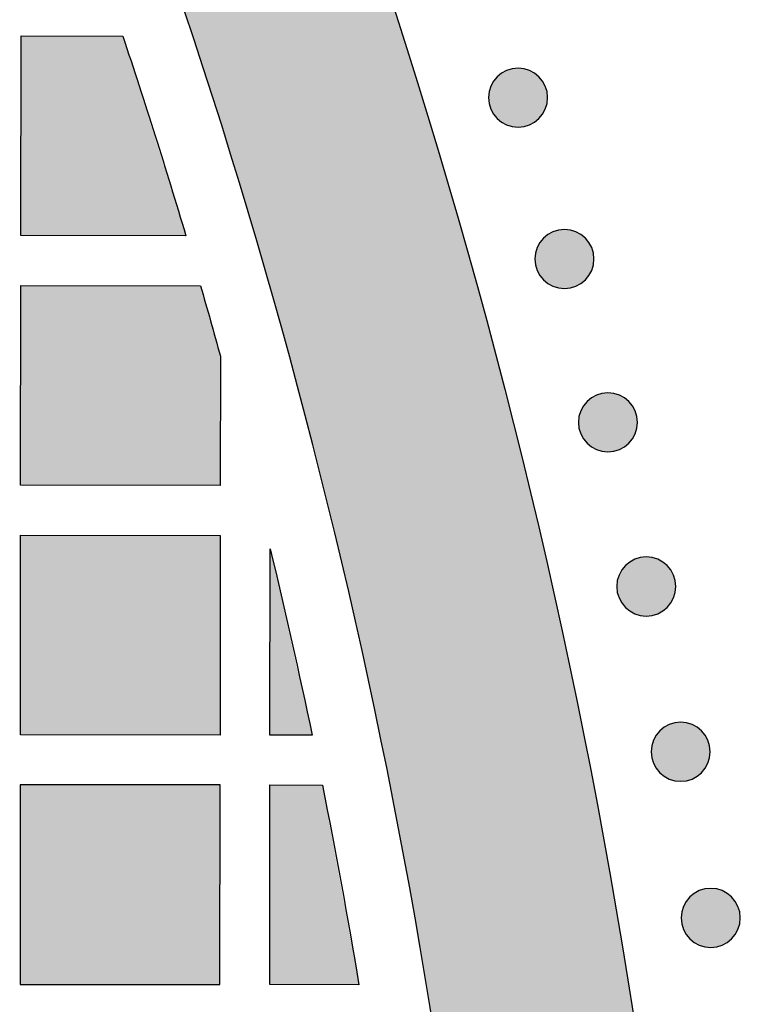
# Model space of a CAD drawing. Header units: millimetres. Extents: x -3873 to -97, y 912 to 4165.
# Tile 501 of 656: x -1309 to -1265, y 2969 to 3028. Entities that reach past the tile are written whole.
import ezdxf

# ---------------------------------------------------------------- set-up
doc = ezdxf.new("R2010")
doc.units = ezdxf.units.MM
doc.layers.add('pattern', color=7, linetype='Continuous', true_color=0x000000)

msp = doc.modelspace()

# ---------------------------------------------------------------- hatches: boundary and pattern name
at = {"layer": 'pattern'}
for points in [[(-1279.131, 2910.286), (-1279.226, 2917.47), (-1279.46, 2924.671), (-1279.833, 2931.885), (-1280.346, 2939.108), (-1280.999, 2946.337), (-1281.794, 2953.567), (-1282.731, 2960.793), (-1283.81, 2968.012), (-1285.03, 2975.22), (-1286.393, 2982.413), (-1287.897, 2989.585), (-1289.543, 2996.734), (-1291.329, 3003.855), (-1293.255, 3010.943), (-1295.32, 3017.995), (-1297.523, 3025.007), (-1299.863, 3031.974), (-1302.338, 3038.893), (-1304.947, 3045.759), (-1307.689, 3052.57), (-1310.56, 3059.32), (-1313.56, 3066.007), (-1316.686, 3072.626), (-1319.936, 3079.174), (-1323.307, 3085.648), (-1326.798, 3092.045), (-1330.405, 3098.361), (-1334.126, 3104.592), (-1337.957, 3110.737), (-1341.897, 3116.792), (-1345.941, 3122.755), (-1350.087, 3128.623), (-1351.098, 3130.538), (-1352.066, 3132.479), (-1352.991, 3134.445), (-1353.872, 3136.435), (-1354.708, 3138.446), (-1355.498, 3140.477), (-1356.242, 3142.527), (-1356.938, 3144.594), (-1357.587, 3146.677), (-1358.188, 3148.773), (-1358.74, 3150.882), (-1359.243, 3153.001), (-1359.697, 3155.129), (-1360.102, 3157.263), (-1360.457, 3159.403), (-1360.763, 3161.547), (-1355.361, 3155.12), (-1350.08, 3148.554), (-1344.927, 3141.852), (-1339.905, 3135.017), (-1335.02, 3128.054), (-1330.276, 3120.965), (-1325.678, 3113.756), (-1321.23, 3106.432), (-1316.937, 3098.996), (-1312.803, 3091.453), (-1308.832, 3083.81), (-1305.026, 3076.07), (-1301.391, 3068.24), (-1297.928, 3060.325), (-1294.64, 3052.331), (-1291.531, 3044.263), (-1288.603, 3036.128), (-1285.857, 3027.932), (-1283.296, 3019.681), (-1280.921, 3011.381), (-1278.734, 3003.039), (-1276.735, 2994.66), (-1274.925, 2986.251), (-1273.305, 2977.82), (-1271.875, 2969.37), (-1270.634, 2960.911), (-1269.583, 2952.447), (-1268.72, 2943.984), (-1268.045, 2935.53), (-1267.556, 2927.089), (-1267.252, 2918.669), (-1267.131, 2910.274)], [(-1302.362, 3026.906), (-1298.567, 3014.902), (-1308.486, 3014.912), (-1308.474, 3026.912)], [(-1279.858, 3024.464), (-1279.829, 3024.492), (-1279.8, 3024.519), (-1279.77, 3024.546), (-1279.74, 3024.572), (-1279.708, 3024.598), (-1279.676, 3024.623), (-1279.642, 3024.648), (-1279.608, 3024.672), (-1279.573, 3024.695), (-1279.537, 3024.718), (-1279.501, 3024.74), (-1279.464, 3024.761), (-1279.426, 3024.781), (-1279.387, 3024.801), (-1279.347, 3024.82), (-1279.307, 3024.838), (-1279.267, 3024.855), (-1279.225, 3024.871), (-1279.183, 3024.886), (-1279.141, 3024.9), (-1279.098, 3024.913), (-1279.054, 3024.925), (-1279.01, 3024.936), (-1278.966, 3024.946), (-1278.921, 3024.954), (-1278.876, 3024.962), (-1278.831, 3024.968), (-1278.786, 3024.974), (-1278.74, 3024.978), (-1278.694, 3024.981), (-1278.648, 3024.982), (-1278.602, 3024.983), (-1278.556, 3024.982), (-1278.511, 3024.98), (-1278.465, 3024.977), (-1278.419, 3024.973), (-1278.374, 3024.968), (-1278.328, 3024.961), (-1278.284, 3024.954), (-1278.239, 3024.945), (-1278.195, 3024.935), (-1278.151, 3024.924), (-1278.107, 3024.912), (-1278.064, 3024.899), (-1278.022, 3024.885), (-1277.98, 3024.87), (-1277.939, 3024.853), (-1277.898, 3024.836), (-1277.858, 3024.818), (-1277.818, 3024.799), (-1277.78, 3024.78), (-1277.742, 3024.759), (-1277.704, 3024.738), (-1277.668, 3024.716), (-1277.632, 3024.693), (-1277.597, 3024.67), (-1277.563, 3024.646), (-1277.53, 3024.621), (-1277.498, 3024.596), (-1277.466, 3024.57), (-1277.435, 3024.544), (-1277.405, 3024.517), (-1277.376, 3024.49), (-1277.348, 3024.462), (-1277.321, 3024.434), (-1277.294, 3024.405), (-1277.267, 3024.375), (-1277.241, 3024.344), (-1277.215, 3024.313), (-1277.19, 3024.28), (-1277.165, 3024.247), (-1277.141, 3024.213), (-1277.118, 3024.178), (-1277.095, 3024.142), (-1277.073, 3024.105), (-1277.052, 3024.068), (-1277.031, 3024.03), (-1277.012, 3023.991), (-1276.993, 3023.952), (-1276.975, 3023.912), (-1276.958, 3023.871), (-1276.942, 3023.83), (-1276.927, 3023.788), (-1276.913, 3023.745), (-1276.9, 3023.702), (-1276.888, 3023.659), (-1276.877, 3023.615), (-1276.867, 3023.571), (-1276.858, 3023.526), (-1276.851, 3023.481), (-1276.844, 3023.436), (-1276.839, 3023.39), (-1276.835, 3023.345), (-1276.832, 3023.299), (-1276.83, 3023.253), (-1276.83, 3023.207), (-1276.83, 3023.161), (-1276.832, 3023.115), (-1276.835, 3023.069), (-1276.839, 3023.024), (-1276.845, 3022.978), (-1276.851, 3022.933), (-1276.859, 3022.888), (-1276.868, 3022.843), (-1276.878, 3022.799), (-1276.889, 3022.755), (-1276.901, 3022.712), (-1276.914, 3022.669), (-1276.928, 3022.626), (-1276.943, 3022.584), (-1276.959, 3022.543), (-1276.976, 3022.502), (-1276.994, 3022.462), (-1277.013, 3022.423), (-1277.033, 3022.384), (-1277.054, 3022.346), (-1277.075, 3022.309), (-1277.097, 3022.272), (-1277.12, 3022.237), (-1277.143, 3022.202), (-1277.167, 3022.168), (-1277.192, 3022.135), (-1277.217, 3022.102), (-1277.243, 3022.071), (-1277.269, 3022.04), (-1277.296, 3022.01), (-1277.323, 3021.981), (-1277.351, 3021.953), (-1277.379, 3021.925), (-1277.408, 3021.898), (-1277.438, 3021.872), (-1277.469, 3021.845), (-1277.5, 3021.82), (-1277.533, 3021.794), (-1277.566, 3021.77), (-1277.6, 3021.746), (-1277.635, 3021.722), (-1277.671, 3021.7), (-1277.707, 3021.678), (-1277.745, 3021.656), (-1277.783, 3021.636), (-1277.821, 3021.616), (-1277.861, 3021.598), (-1277.901, 3021.58), (-1277.942, 3021.563), (-1277.983, 3021.547), (-1278.025, 3021.532), (-1278.067, 3021.517), (-1278.11, 3021.504), (-1278.154, 3021.492), (-1278.198, 3021.481), (-1278.242, 3021.472), (-1278.287, 3021.463), (-1278.332, 3021.455), (-1278.377, 3021.449), (-1278.423, 3021.444), (-1278.468, 3021.44), (-1278.514, 3021.437), (-1278.56, 3021.435), (-1278.606, 3021.434), (-1278.652, 3021.435), (-1278.698, 3021.437), (-1278.743, 3021.44), (-1278.789, 3021.444), (-1278.834, 3021.449), (-1278.88, 3021.456), (-1278.925, 3021.464), (-1278.969, 3021.472), (-1279.014, 3021.482), (-1279.057, 3021.493), (-1279.101, 3021.505), (-1279.144, 3021.518), (-1279.186, 3021.533), (-1279.228, 3021.548), (-1279.27, 3021.564), (-1279.31, 3021.581), (-1279.35, 3021.599), (-1279.39, 3021.618), (-1279.429, 3021.638), (-1279.467, 3021.658), (-1279.504, 3021.679), (-1279.54, 3021.701), (-1279.576, 3021.724), (-1279.611, 3021.748), (-1279.645, 3021.772), (-1279.678, 3021.796), (-1279.711, 3021.822), (-1279.742, 3021.847), (-1279.773, 3021.874), (-1279.803, 3021.9), (-1279.832, 3021.928), (-1279.86, 3021.955), (-1279.887, 3021.983), (-1279.915, 3022.012), (-1279.941, 3022.042), (-1279.967, 3022.073), (-1279.993, 3022.105), (-1280.018, 3022.137), (-1280.043, 3022.171), (-1280.067, 3022.205), (-1280.09, 3022.24), (-1280.113, 3022.275), (-1280.135, 3022.312), (-1280.156, 3022.349), (-1280.177, 3022.387), (-1280.196, 3022.426), (-1280.215, 3022.465), (-1280.233, 3022.505), (-1280.25, 3022.546), (-1280.266, 3022.588), (-1280.281, 3022.63), (-1280.295, 3022.672), (-1280.308, 3022.715), (-1280.32, 3022.759), (-1280.331, 3022.802), (-1280.341, 3022.847), (-1280.35, 3022.891), (-1280.357, 3022.936), (-1280.364, 3022.982), (-1280.369, 3023.027), (-1280.373, 3023.073), (-1280.376, 3023.119), (-1280.378, 3023.164), (-1280.378, 3023.21), (-1280.378, 3023.256), (-1280.376, 3023.302), (-1280.373, 3023.348), (-1280.369, 3023.394), (-1280.363, 3023.439), (-1280.357, 3023.484), (-1280.349, 3023.529), (-1280.34, 3023.574), (-1280.33, 3023.618), (-1280.319, 3023.662), (-1280.307, 3023.706), (-1280.294, 3023.748), (-1280.28, 3023.791), (-1280.265, 3023.833), (-1280.249, 3023.874), (-1280.232, 3023.915), (-1280.214, 3023.955), (-1280.195, 3023.994), (-1280.175, 3024.033), (-1280.155, 3024.071), (-1280.133, 3024.108), (-1280.111, 3024.145), (-1280.089, 3024.181), (-1280.065, 3024.215), (-1280.041, 3024.25), (-1280.016, 3024.283), (-1279.991, 3024.315), (-1279.965, 3024.347), (-1279.939, 3024.377), (-1279.912, 3024.407), (-1279.885, 3024.436)], [(-1277.072, 3014.767), (-1277.044, 3014.795), (-1277.015, 3014.822), (-1276.985, 3014.849), (-1276.954, 3014.875), (-1276.922, 3014.901), (-1276.89, 3014.926), (-1276.856, 3014.951), (-1276.822, 3014.975), (-1276.787, 3014.998), (-1276.752, 3015.021), (-1276.715, 3015.043), (-1276.678, 3015.064), (-1276.64, 3015.084), (-1276.601, 3015.104), (-1276.562, 3015.123), (-1276.521, 3015.141), (-1276.481, 3015.158), (-1276.439, 3015.174), (-1276.397, 3015.189), (-1276.355, 3015.203), (-1276.312, 3015.216), (-1276.268, 3015.228), (-1276.225, 3015.239), (-1276.18, 3015.249), (-1276.136, 3015.257), (-1276.091, 3015.265), (-1276.045, 3015.271), (-1276, 3015.277), (-1275.954, 3015.281), (-1275.908, 3015.284), (-1275.863, 3015.285), (-1275.817, 3015.286), (-1275.771, 3015.285), (-1275.725, 3015.283), (-1275.679, 3015.28), (-1275.633, 3015.276), (-1275.588, 3015.271), (-1275.543, 3015.264), (-1275.498, 3015.257), (-1275.453, 3015.248), (-1275.409, 3015.238), (-1275.365, 3015.227), (-1275.321, 3015.215), (-1275.278, 3015.202), (-1275.236, 3015.188), (-1275.194, 3015.173), (-1275.153, 3015.156), (-1275.112, 3015.139), (-1275.072, 3015.121), (-1275.033, 3015.102), (-1274.994, 3015.083), (-1274.956, 3015.062), (-1274.919, 3015.041), (-1274.882, 3015.019), (-1274.846, 3014.996), (-1274.812, 3014.973), (-1274.777, 3014.949), (-1274.744, 3014.924), (-1274.712, 3014.899), (-1274.68, 3014.873), (-1274.649, 3014.847), (-1274.62, 3014.82), (-1274.591, 3014.793), (-1274.562, 3014.765), (-1274.535, 3014.737), (-1274.508, 3014.708), (-1274.481, 3014.678), (-1274.455, 3014.647), (-1274.429, 3014.616), (-1274.404, 3014.583), (-1274.379, 3014.55), (-1274.355, 3014.516), (-1274.332, 3014.481), (-1274.309, 3014.445), (-1274.287, 3014.408), (-1274.266, 3014.371), (-1274.246, 3014.333), (-1274.226, 3014.294), (-1274.207, 3014.255), (-1274.189, 3014.215), (-1274.172, 3014.174), (-1274.156, 3014.133), (-1274.141, 3014.091), (-1274.127, 3014.048), (-1274.114, 3014.005), (-1274.102, 3013.962), (-1274.091, 3013.918), (-1274.081, 3013.874), (-1274.073, 3013.829), (-1274.065, 3013.784), (-1274.059, 3013.739), (-1274.053, 3013.693), (-1274.049, 3013.648), (-1274.046, 3013.602), (-1274.045, 3013.556), (-1274.044, 3013.51), (-1274.045, 3013.464), (-1274.046, 3013.418), (-1274.049, 3013.372), (-1274.054, 3013.327), (-1274.059, 3013.281), (-1274.066, 3013.236), (-1274.073, 3013.191), (-1274.082, 3013.146), (-1274.092, 3013.102), (-1274.103, 3013.058), (-1274.115, 3013.015), (-1274.128, 3012.972), (-1274.142, 3012.929), (-1274.157, 3012.887), (-1274.174, 3012.846), (-1274.191, 3012.805), (-1274.209, 3012.765), (-1274.227, 3012.726), (-1274.247, 3012.687), (-1274.268, 3012.649), (-1274.289, 3012.612), (-1274.311, 3012.575), (-1274.334, 3012.54), (-1274.357, 3012.505), (-1274.381, 3012.471), (-1274.406, 3012.438), (-1274.431, 3012.405), (-1274.457, 3012.374), (-1274.483, 3012.343), (-1274.51, 3012.313), (-1274.537, 3012.284), (-1274.565, 3012.256), (-1274.593, 3012.228), (-1274.622, 3012.201), (-1274.652, 3012.175), (-1274.683, 3012.148), (-1274.714, 3012.123), (-1274.747, 3012.097), (-1274.78, 3012.073), (-1274.814, 3012.049), (-1274.849, 3012.025), (-1274.885, 3012.003), (-1274.922, 3011.981), (-1274.959, 3011.959), (-1274.997, 3011.939), (-1275.036, 3011.919), (-1275.075, 3011.901), (-1275.115, 3011.883), (-1275.156, 3011.866), (-1275.197, 3011.85), (-1275.239, 3011.835), (-1275.282, 3011.82), (-1275.325, 3011.807), (-1275.368, 3011.795), (-1275.412, 3011.784), (-1275.456, 3011.775), (-1275.501, 3011.766), (-1275.546, 3011.758), (-1275.591, 3011.752), (-1275.637, 3011.747), (-1275.682, 3011.743), (-1275.728, 3011.74), (-1275.774, 3011.738), (-1275.82, 3011.737), (-1275.866, 3011.738), (-1275.912, 3011.74), (-1275.958, 3011.743), (-1276.003, 3011.747), (-1276.049, 3011.752), (-1276.094, 3011.759), (-1276.139, 3011.767), (-1276.184, 3011.775), (-1276.228, 3011.785), (-1276.272, 3011.796), (-1276.315, 3011.808), (-1276.358, 3011.821), (-1276.401, 3011.836), (-1276.443, 3011.851), (-1276.484, 3011.867), (-1276.525, 3011.884), (-1276.565, 3011.902), (-1276.604, 3011.921), (-1276.643, 3011.941), (-1276.681, 3011.961), (-1276.718, 3011.982), (-1276.754, 3012.004), (-1276.79, 3012.027), (-1276.825, 3012.051), (-1276.859, 3012.075), (-1276.892, 3012.099), (-1276.925, 3012.125), (-1276.956, 3012.15), (-1276.987, 3012.177), (-1277.017, 3012.203), (-1277.046, 3012.231), (-1277.074, 3012.258), (-1277.102, 3012.286), (-1277.129, 3012.315), (-1277.155, 3012.345), (-1277.182, 3012.376), (-1277.207, 3012.408), (-1277.233, 3012.44), (-1277.257, 3012.474), (-1277.281, 3012.508), (-1277.305, 3012.543), (-1277.327, 3012.578), (-1277.349, 3012.615), (-1277.371, 3012.652), (-1277.391, 3012.69), (-1277.411, 3012.729), (-1277.429, 3012.768), (-1277.447, 3012.809), (-1277.464, 3012.849), (-1277.48, 3012.891), (-1277.495, 3012.933), (-1277.51, 3012.975), (-1277.523, 3013.018), (-1277.535, 3013.062), (-1277.545, 3013.105), (-1277.555, 3013.15), (-1277.564, 3013.194), (-1277.572, 3013.239), (-1277.578, 3013.285), (-1277.583, 3013.33), (-1277.587, 3013.376), (-1277.59, 3013.422), (-1277.592, 3013.467), (-1277.593, 3013.513), (-1277.592, 3013.559), (-1277.59, 3013.605), (-1277.587, 3013.651), (-1277.583, 3013.697), (-1277.578, 3013.742), (-1277.571, 3013.787), (-1277.563, 3013.832), (-1277.555, 3013.877), (-1277.545, 3013.921), (-1277.534, 3013.965), (-1277.522, 3014.009), (-1277.508, 3014.051), (-1277.494, 3014.094), (-1277.479, 3014.136), (-1277.463, 3014.177), (-1277.446, 3014.218), (-1277.428, 3014.258), (-1277.409, 3014.297), (-1277.389, 3014.336), (-1277.369, 3014.374), (-1277.348, 3014.411), (-1277.326, 3014.448), (-1277.303, 3014.484), (-1277.279, 3014.518), (-1277.255, 3014.553), (-1277.231, 3014.586), (-1277.205, 3014.618), (-1277.18, 3014.65), (-1277.153, 3014.68), (-1277.126, 3014.71), (-1277.099, 3014.739)], [(-1296.493, 3007.664), (-1296.5, 2999.901), (-1308.5, 2999.912), (-1308.489, 3011.912), (-1297.688, 3011.901)], [(-1274.462, 3004.949), (-1274.434, 3004.976), (-1274.405, 3005.003), (-1274.375, 3005.03), (-1274.344, 3005.056), (-1274.312, 3005.082), (-1274.28, 3005.107), (-1274.247, 3005.132), (-1274.212, 3005.156), (-1274.178, 3005.179), (-1274.142, 3005.202), (-1274.105, 3005.224), (-1274.068, 3005.245), (-1274.03, 3005.265), (-1273.991, 3005.285), (-1273.952, 3005.304), (-1273.912, 3005.322), (-1273.871, 3005.339), (-1273.83, 3005.355), (-1273.788, 3005.37), (-1273.745, 3005.384), (-1273.702, 3005.397), (-1273.659, 3005.409), (-1273.615, 3005.42), (-1273.57, 3005.43), (-1273.526, 3005.438), (-1273.481, 3005.446), (-1273.435, 3005.452), (-1273.39, 3005.458), (-1273.344, 3005.462), (-1273.299, 3005.465), (-1273.253, 3005.466), (-1273.207, 3005.467), (-1273.161, 3005.466), (-1273.115, 3005.465), (-1273.069, 3005.462), (-1273.024, 3005.457), (-1272.978, 3005.452), (-1272.933, 3005.445), (-1272.888, 3005.438), (-1272.843, 3005.429), (-1272.799, 3005.419), (-1272.755, 3005.408), (-1272.712, 3005.396), (-1272.669, 3005.383), (-1272.626, 3005.369), (-1272.584, 3005.354), (-1272.543, 3005.337), (-1272.502, 3005.32), (-1272.462, 3005.302), (-1272.423, 3005.284), (-1272.384, 3005.264), (-1272.346, 3005.243), (-1272.309, 3005.222), (-1272.272, 3005.2), (-1272.237, 3005.177), (-1272.202, 3005.154), (-1272.168, 3005.13), (-1272.134, 3005.105), (-1272.102, 3005.08), (-1272.07, 3005.054), (-1272.04, 3005.028), (-1272.01, 3005.001), (-1271.981, 3004.974), (-1271.953, 3004.946), (-1271.925, 3004.918), (-1271.898, 3004.889), (-1271.871, 3004.859), (-1271.845, 3004.828), (-1271.819, 3004.797), (-1271.794, 3004.764), (-1271.77, 3004.731), (-1271.746, 3004.697), (-1271.722, 3004.662), (-1271.699, 3004.626), (-1271.677, 3004.589), (-1271.656, 3004.552), (-1271.636, 3004.514), (-1271.616, 3004.475), (-1271.597, 3004.436), (-1271.579, 3004.396), (-1271.562, 3004.355), (-1271.546, 3004.314), (-1271.531, 3004.272), (-1271.517, 3004.229), (-1271.504, 3004.186), (-1271.492, 3004.143), (-1271.481, 3004.099), (-1271.471, 3004.055), (-1271.463, 3004.01), (-1271.455, 3003.965), (-1271.449, 3003.92), (-1271.443, 3003.874), (-1271.439, 3003.829), (-1271.436, 3003.783), (-1271.435, 3003.737), (-1271.434, 3003.691), (-1271.435, 3003.645), (-1271.437, 3003.599), (-1271.44, 3003.553), (-1271.444, 3003.508), (-1271.449, 3003.462), (-1271.456, 3003.417), (-1271.463, 3003.372), (-1271.472, 3003.327), (-1271.482, 3003.283), (-1271.493, 3003.239), (-1271.505, 3003.196), (-1271.518, 3003.153), (-1271.532, 3003.11), (-1271.548, 3003.069), (-1271.564, 3003.027), (-1271.581, 3002.986), (-1271.599, 3002.946), (-1271.618, 3002.907), (-1271.637, 3002.868), (-1271.658, 3002.83), (-1271.679, 3002.793), (-1271.701, 3002.757), (-1271.724, 3002.721), (-1271.747, 3002.686), (-1271.772, 3002.652), (-1271.796, 3002.619), (-1271.821, 3002.586), (-1271.847, 3002.555), (-1271.874, 3002.524), (-1271.9, 3002.494), (-1271.927, 3002.465), (-1271.955, 3002.437), (-1271.983, 3002.409), (-1272.012, 3002.382), (-1272.042, 3002.356), (-1272.073, 3002.329), (-1272.105, 3002.304), (-1272.137, 3002.278), (-1272.17, 3002.254), (-1272.204, 3002.23), (-1272.239, 3002.206), (-1272.275, 3002.184), (-1272.312, 3002.162), (-1272.349, 3002.14), (-1272.387, 3002.12), (-1272.426, 3002.1), (-1272.465, 3002.082), (-1272.505, 3002.064), (-1272.546, 3002.047), (-1272.587, 3002.031), (-1272.629, 3002.016), (-1272.672, 3002.002), (-1272.715, 3001.988), (-1272.758, 3001.976), (-1272.802, 3001.966), (-1272.847, 3001.956), (-1272.891, 3001.947), (-1272.936, 3001.939), (-1272.981, 3001.933), (-1273.027, 3001.928), (-1273.073, 3001.924), (-1273.118, 3001.921), (-1273.164, 3001.919), (-1273.21, 3001.918), (-1273.256, 3001.919), (-1273.302, 3001.921), (-1273.348, 3001.924), (-1273.393, 3001.928), (-1273.439, 3001.933), (-1273.484, 3001.94), (-1273.529, 3001.948), (-1273.574, 3001.956), (-1273.618, 3001.966), (-1273.662, 3001.977), (-1273.705, 3001.989), (-1273.748, 3002.003), (-1273.791, 3002.017), (-1273.833, 3002.032), (-1273.874, 3002.048), (-1273.915, 3002.065), (-1273.955, 3002.083), (-1273.994, 3002.102), (-1274.033, 3002.122), (-1274.071, 3002.142), (-1274.108, 3002.163), (-1274.145, 3002.185), (-1274.18, 3002.208), (-1274.215, 3002.232), (-1274.249, 3002.256), (-1274.283, 3002.28), (-1274.315, 3002.306), (-1274.347, 3002.332), (-1274.377, 3002.358), (-1274.407, 3002.385), (-1274.436, 3002.412), (-1274.464, 3002.439), (-1274.492, 3002.467), (-1274.519, 3002.497), (-1274.546, 3002.526), (-1274.572, 3002.557), (-1274.598, 3002.589), (-1274.623, 3002.621), (-1274.647, 3002.655), (-1274.671, 3002.689), (-1274.695, 3002.724), (-1274.717, 3002.759), (-1274.739, 3002.796), (-1274.761, 3002.833), (-1274.781, 3002.871), (-1274.801, 3002.91), (-1274.82, 3002.949), (-1274.837, 3002.99), (-1274.854, 3003.03), (-1274.871, 3003.072), (-1274.886, 3003.114), (-1274.9, 3003.156), (-1274.913, 3003.199), (-1274.925, 3003.243), (-1274.936, 3003.286), (-1274.945, 3003.331), (-1274.954, 3003.375), (-1274.962, 3003.42), (-1274.968, 3003.466), (-1274.973, 3003.511), (-1274.978, 3003.557), (-1274.98, 3003.603), (-1274.982, 3003.648), (-1274.983, 3003.694), (-1274.982, 3003.74), (-1274.98, 3003.786), (-1274.977, 3003.832), (-1274.973, 3003.878), (-1274.968, 3003.923), (-1274.961, 3003.968), (-1274.954, 3004.013), (-1274.945, 3004.058), (-1274.935, 3004.102), (-1274.924, 3004.146), (-1274.912, 3004.19), (-1274.899, 3004.233), (-1274.884, 3004.275), (-1274.869, 3004.317), (-1274.853, 3004.358), (-1274.836, 3004.399), (-1274.818, 3004.439), (-1274.799, 3004.478), (-1274.78, 3004.517), (-1274.759, 3004.555), (-1274.738, 3004.592), (-1274.716, 3004.629), (-1274.693, 3004.665), (-1274.669, 3004.699), (-1274.645, 3004.734), (-1274.621, 3004.767), (-1274.595, 3004.799), (-1274.57, 3004.831), (-1274.543, 3004.862), (-1274.517, 3004.891), (-1274.489, 3004.92)], [(-1308.514, 2984.912), (-1308.503, 2996.912), (-1296.503, 2996.9), (-1296.515, 2984.9)], [(-1293.504, 2996.097), (-1290.982, 2984.895), (-1293.514, 2984.898)], [(-1272.158, 2995.082), (-1272.13, 2995.11), (-1272.101, 2995.137), (-1272.071, 2995.164), (-1272.04, 2995.19), (-1272.009, 2995.216), (-1271.976, 2995.241), (-1271.943, 2995.265), (-1271.909, 2995.289), (-1271.874, 2995.313), (-1271.838, 2995.336), (-1271.802, 2995.358), (-1271.764, 2995.379), (-1271.726, 2995.399), (-1271.688, 2995.419), (-1271.648, 2995.438), (-1271.608, 2995.456), (-1271.567, 2995.473), (-1271.526, 2995.489), (-1271.484, 2995.504), (-1271.442, 2995.518), (-1271.399, 2995.531), (-1271.355, 2995.543), (-1271.311, 2995.554), (-1271.267, 2995.564), (-1271.222, 2995.572), (-1271.177, 2995.58), (-1271.132, 2995.586), (-1271.087, 2995.591), (-1271.041, 2995.596), (-1270.995, 2995.599), (-1270.949, 2995.6), (-1270.903, 2995.601), (-1270.857, 2995.6), (-1270.811, 2995.598), (-1270.766, 2995.595), (-1270.72, 2995.591), (-1270.675, 2995.586), (-1270.629, 2995.579), (-1270.584, 2995.572), (-1270.54, 2995.563), (-1270.495, 2995.553), (-1270.452, 2995.542), (-1270.408, 2995.53), (-1270.365, 2995.517), (-1270.323, 2995.503), (-1270.281, 2995.487), (-1270.239, 2995.471), (-1270.199, 2995.454), (-1270.159, 2995.436), (-1270.119, 2995.417), (-1270.081, 2995.398), (-1270.043, 2995.377), (-1270.005, 2995.356), (-1269.969, 2995.334), (-1269.933, 2995.311), (-1269.898, 2995.288), (-1269.864, 2995.263), (-1269.831, 2995.239), (-1269.798, 2995.213), (-1269.767, 2995.188), (-1269.736, 2995.161), (-1269.706, 2995.135), (-1269.677, 2995.108), (-1269.649, 2995.08), (-1269.622, 2995.052), (-1269.595, 2995.023), (-1269.568, 2994.993), (-1269.542, 2994.962), (-1269.516, 2994.93), (-1269.491, 2994.898), (-1269.466, 2994.865), (-1269.442, 2994.83), (-1269.419, 2994.796), (-1269.396, 2994.76), (-1269.374, 2994.723), (-1269.353, 2994.686), (-1269.332, 2994.648), (-1269.313, 2994.609), (-1269.294, 2994.57), (-1269.276, 2994.53), (-1269.259, 2994.489), (-1269.243, 2994.448), (-1269.228, 2994.406), (-1269.214, 2994.363), (-1269.201, 2994.32), (-1269.189, 2994.277), (-1269.178, 2994.233), (-1269.168, 2994.188), (-1269.159, 2994.144), (-1269.152, 2994.099), (-1269.145, 2994.054), (-1269.14, 2994.008), (-1269.136, 2993.962), (-1269.133, 2993.917), (-1269.131, 2993.871), (-1269.131, 2993.825), (-1269.131, 2993.779), (-1269.133, 2993.733), (-1269.136, 2993.687), (-1269.14, 2993.642), (-1269.146, 2993.596), (-1269.152, 2993.551), (-1269.16, 2993.506), (-1269.169, 2993.461), (-1269.179, 2993.417), (-1269.19, 2993.373), (-1269.202, 2993.33), (-1269.215, 2993.287), (-1269.229, 2993.244), (-1269.244, 2993.202), (-1269.26, 2993.161), (-1269.277, 2993.12), (-1269.295, 2993.08), (-1269.314, 2993.041), (-1269.334, 2993.002), (-1269.354, 2992.964), (-1269.376, 2992.927), (-1269.398, 2992.89), (-1269.421, 2992.855), (-1269.444, 2992.82), (-1269.468, 2992.786), (-1269.493, 2992.752), (-1269.518, 2992.72), (-1269.544, 2992.688), (-1269.57, 2992.658), (-1269.597, 2992.628), (-1269.624, 2992.599), (-1269.652, 2992.571), (-1269.68, 2992.543), (-1269.709, 2992.516), (-1269.739, 2992.489), (-1269.769, 2992.463), (-1269.801, 2992.437), (-1269.834, 2992.412), (-1269.867, 2992.388), (-1269.901, 2992.364), (-1269.936, 2992.34), (-1269.972, 2992.318), (-1270.008, 2992.296), (-1270.045, 2992.274), (-1270.084, 2992.254), (-1270.122, 2992.234), (-1270.162, 2992.215), (-1270.202, 2992.197), (-1270.243, 2992.18), (-1270.284, 2992.164), (-1270.326, 2992.149), (-1270.368, 2992.135), (-1270.411, 2992.122), (-1270.455, 2992.11), (-1270.499, 2992.099), (-1270.543, 2992.09), (-1270.588, 2992.081), (-1270.633, 2992.073), (-1270.678, 2992.067), (-1270.723, 2992.062), (-1270.769, 2992.057), (-1270.815, 2992.055), (-1270.861, 2992.053), (-1270.907, 2992.052), (-1270.953, 2992.053), (-1270.998, 2992.055), (-1271.044, 2992.058), (-1271.09, 2992.062), (-1271.135, 2992.067), (-1271.181, 2992.074), (-1271.226, 2992.081), (-1271.27, 2992.09), (-1271.314, 2992.1), (-1271.358, 2992.111), (-1271.402, 2992.123), (-1271.445, 2992.136), (-1271.487, 2992.15), (-1271.529, 2992.166), (-1271.571, 2992.182), (-1271.611, 2992.199), (-1271.651, 2992.217), (-1271.691, 2992.236), (-1271.729, 2992.255), (-1271.767, 2992.276), (-1271.805, 2992.297), (-1271.841, 2992.319), (-1271.877, 2992.342), (-1271.912, 2992.366), (-1271.946, 2992.39), (-1271.979, 2992.414), (-1272.012, 2992.44), (-1272.043, 2992.465), (-1272.074, 2992.492), (-1272.104, 2992.518), (-1272.133, 2992.546), (-1272.161, 2992.573), (-1272.188, 2992.601), (-1272.215, 2992.63), (-1272.242, 2992.66), (-1272.268, 2992.691), (-1272.294, 2992.723), (-1272.319, 2992.755), (-1272.344, 2992.788), (-1272.368, 2992.823), (-1272.391, 2992.857), (-1272.414, 2992.893), (-1272.436, 2992.93), (-1272.457, 2992.967), (-1272.478, 2993.005), (-1272.497, 2993.044), (-1272.516, 2993.083), (-1272.534, 2993.123), (-1272.551, 2993.164), (-1272.567, 2993.205), (-1272.582, 2993.247), (-1272.596, 2993.29), (-1272.609, 2993.333), (-1272.621, 2993.376), (-1272.632, 2993.42), (-1272.642, 2993.465), (-1272.651, 2993.509), (-1272.658, 2993.554), (-1272.665, 2993.599), (-1272.67, 2993.645), (-1272.674, 2993.691), (-1272.677, 2993.736), (-1272.679, 2993.782), (-1272.679, 2993.828), (-1272.679, 2993.874), (-1272.677, 2993.92), (-1272.674, 2993.966), (-1272.67, 2994.011), (-1272.664, 2994.057), (-1272.658, 2994.102), (-1272.65, 2994.147), (-1272.641, 2994.192), (-1272.631, 2994.236), (-1272.62, 2994.28), (-1272.608, 2994.323), (-1272.595, 2994.366), (-1272.581, 2994.409), (-1272.566, 2994.451), (-1272.55, 2994.492), (-1272.533, 2994.533), (-1272.515, 2994.573), (-1272.496, 2994.612), (-1272.476, 2994.651), (-1272.456, 2994.689), (-1272.434, 2994.726), (-1272.412, 2994.763), (-1272.389, 2994.798), (-1272.366, 2994.833), (-1272.342, 2994.867), (-1272.317, 2994.901), (-1272.292, 2994.933), (-1272.266, 2994.965), (-1272.24, 2994.995), (-1272.213, 2995.025), (-1272.186, 2995.054)], [(-1270.092, 2985.148), (-1270.064, 2985.175), (-1270.035, 2985.202), (-1270.005, 2985.229), (-1269.974, 2985.255), (-1269.942, 2985.281), (-1269.91, 2985.306), (-1269.877, 2985.331), (-1269.843, 2985.355), (-1269.808, 2985.378), (-1269.772, 2985.401), (-1269.735, 2985.423), (-1269.698, 2985.444), (-1269.66, 2985.465), (-1269.621, 2985.484), (-1269.582, 2985.503), (-1269.542, 2985.521), (-1269.501, 2985.538), (-1269.46, 2985.554), (-1269.418, 2985.569), (-1269.375, 2985.583), (-1269.332, 2985.596), (-1269.289, 2985.608), (-1269.245, 2985.619), (-1269.2, 2985.629), (-1269.156, 2985.638), (-1269.111, 2985.645), (-1269.066, 2985.652), (-1269.02, 2985.657), (-1268.974, 2985.661), (-1268.929, 2985.664), (-1268.883, 2985.666), (-1268.837, 2985.666), (-1268.791, 2985.665), (-1268.745, 2985.664), (-1268.699, 2985.661), (-1268.654, 2985.656), (-1268.608, 2985.651), (-1268.563, 2985.645), (-1268.518, 2985.637), (-1268.473, 2985.628), (-1268.429, 2985.618), (-1268.385, 2985.607), (-1268.342, 2985.595), (-1268.299, 2985.582), (-1268.256, 2985.568), (-1268.214, 2985.553), (-1268.173, 2985.537), (-1268.132, 2985.52), (-1268.092, 2985.502), (-1268.053, 2985.483), (-1268.014, 2985.463), (-1267.976, 2985.442), (-1267.939, 2985.421), (-1267.902, 2985.399), (-1267.867, 2985.376), (-1267.832, 2985.353), (-1267.798, 2985.329), (-1267.764, 2985.304), (-1267.732, 2985.279), (-1267.7, 2985.253), (-1267.67, 2985.227), (-1267.64, 2985.2), (-1267.611, 2985.173), (-1267.583, 2985.145), (-1267.555, 2985.117), (-1267.528, 2985.088), (-1267.501, 2985.058), (-1267.475, 2985.027), (-1267.449, 2984.996), (-1267.424, 2984.963), (-1267.4, 2984.93), (-1267.376, 2984.896), (-1267.352, 2984.861), (-1267.33, 2984.825), (-1267.308, 2984.789), (-1267.286, 2984.751), (-1267.266, 2984.713), (-1267.246, 2984.675), (-1267.227, 2984.635), (-1267.21, 2984.595), (-1267.193, 2984.554), (-1267.176, 2984.513), (-1267.161, 2984.471), (-1267.147, 2984.428), (-1267.134, 2984.385), (-1267.122, 2984.342), (-1267.111, 2984.298), (-1267.102, 2984.254), (-1267.093, 2984.209), (-1267.085, 2984.164), (-1267.079, 2984.119), (-1267.074, 2984.073), (-1267.069, 2984.028), (-1267.067, 2983.982), (-1267.065, 2983.936), (-1267.064, 2983.89), (-1267.065, 2983.844), (-1267.067, 2983.798), (-1267.07, 2983.753), (-1267.074, 2983.707), (-1267.079, 2983.661), (-1267.086, 2983.616), (-1267.093, 2983.571), (-1267.102, 2983.527), (-1267.112, 2983.482), (-1267.123, 2983.438), (-1267.135, 2983.395), (-1267.148, 2983.352), (-1267.163, 2983.31), (-1267.178, 2983.268), (-1267.194, 2983.226), (-1267.211, 2983.186), (-1267.229, 2983.145), (-1267.248, 2983.106), (-1267.267, 2983.067), (-1267.288, 2983.029), (-1267.309, 2982.992), (-1267.331, 2982.956), (-1267.354, 2982.92), (-1267.378, 2982.885), (-1267.402, 2982.851), (-1267.426, 2982.818), (-1267.452, 2982.785), (-1267.477, 2982.754), (-1267.504, 2982.723), (-1267.53, 2982.693), (-1267.558, 2982.664), (-1267.585, 2982.636), (-1267.613, 2982.608), (-1267.642, 2982.581), (-1267.672, 2982.555), (-1267.703, 2982.528), (-1267.735, 2982.503), (-1267.767, 2982.478), (-1267.8, 2982.453), (-1267.835, 2982.429), (-1267.869, 2982.406), (-1267.905, 2982.383), (-1267.942, 2982.361), (-1267.979, 2982.34), (-1268.017, 2982.319), (-1268.056, 2982.3), (-1268.095, 2982.281), (-1268.135, 2982.263), (-1268.176, 2982.246), (-1268.217, 2982.23), (-1268.259, 2982.215), (-1268.302, 2982.201), (-1268.345, 2982.188), (-1268.388, 2982.176), (-1268.432, 2982.165), (-1268.477, 2982.155), (-1268.521, 2982.146), (-1268.566, 2982.139), (-1268.612, 2982.132), (-1268.657, 2982.127), (-1268.703, 2982.123), (-1268.748, 2982.12), (-1268.794, 2982.118), (-1268.84, 2982.118), (-1268.886, 2982.118), (-1268.932, 2982.12), (-1268.978, 2982.123), (-1269.023, 2982.127), (-1269.069, 2982.133), (-1269.114, 2982.139), (-1269.159, 2982.147), (-1269.204, 2982.156), (-1269.248, 2982.165), (-1269.292, 2982.176), (-1269.335, 2982.189), (-1269.378, 2982.202), (-1269.421, 2982.216), (-1269.463, 2982.231), (-1269.504, 2982.247), (-1269.545, 2982.264), (-1269.585, 2982.282), (-1269.624, 2982.301), (-1269.663, 2982.321), (-1269.701, 2982.341), (-1269.738, 2982.363), (-1269.775, 2982.385), (-1269.81, 2982.407), (-1269.845, 2982.431), (-1269.879, 2982.455), (-1269.913, 2982.48), (-1269.945, 2982.505), (-1269.977, 2982.531), (-1270.007, 2982.557), (-1270.037, 2982.584), (-1270.066, 2982.611), (-1270.094, 2982.638), (-1270.122, 2982.667), (-1270.149, 2982.696), (-1270.176, 2982.726), (-1270.202, 2982.756), (-1270.228, 2982.788), (-1270.253, 2982.82), (-1270.277, 2982.854), (-1270.301, 2982.888), (-1270.325, 2982.923), (-1270.348, 2982.959), (-1270.37, 2982.995), (-1270.391, 2983.032), (-1270.411, 2983.07), (-1270.431, 2983.109), (-1270.45, 2983.149), (-1270.468, 2983.189), (-1270.485, 2983.229), (-1270.501, 2983.271), (-1270.516, 2983.313), (-1270.53, 2983.355), (-1270.543, 2983.398), (-1270.555, 2983.442), (-1270.566, 2983.486), (-1270.576, 2983.53), (-1270.584, 2983.575), (-1270.592, 2983.62), (-1270.598, 2983.665), (-1270.604, 2983.71), (-1270.608, 2983.756), (-1270.611, 2983.802), (-1270.612, 2983.848), (-1270.613, 2983.894), (-1270.612, 2983.939), (-1270.61, 2983.985), (-1270.607, 2984.031), (-1270.603, 2984.077), (-1270.598, 2984.122), (-1270.591, 2984.167), (-1270.584, 2984.212), (-1270.575, 2984.257), (-1270.565, 2984.301), (-1270.554, 2984.345), (-1270.542, 2984.389), (-1270.529, 2984.432), (-1270.515, 2984.474), (-1270.499, 2984.516), (-1270.483, 2984.557), (-1270.466, 2984.598), (-1270.448, 2984.638), (-1270.429, 2984.678), (-1270.41, 2984.716), (-1270.389, 2984.754), (-1270.368, 2984.792), (-1270.346, 2984.828), (-1270.323, 2984.864), (-1270.3, 2984.899), (-1270.275, 2984.933), (-1270.251, 2984.966), (-1270.226, 2984.998), (-1270.2, 2985.03), (-1270.173, 2985.061), (-1270.147, 2985.091), (-1270.12, 2985.12)], [(-1296.529, 2969.901), (-1296.517, 2981.9), (-1308.517, 2981.912), (-1308.529, 2969.912)], [(-1290.368, 2981.894), (-1288.169, 2969.893), (-1293.529, 2969.898), (-1293.517, 2981.897)], [(-1268.28, 2975.168), (-1268.252, 2975.195), (-1268.223, 2975.222), (-1268.193, 2975.249), (-1268.162, 2975.275), (-1268.13, 2975.301), (-1268.098, 2975.326), (-1268.065, 2975.351), (-1268.031, 2975.375), (-1267.996, 2975.398), (-1267.96, 2975.421), (-1267.923, 2975.443), (-1267.886, 2975.464), (-1267.848, 2975.485), (-1267.809, 2975.504), (-1267.77, 2975.523), (-1267.73, 2975.541), (-1267.689, 2975.558), (-1267.648, 2975.574), (-1267.606, 2975.589), (-1267.563, 2975.603), (-1267.52, 2975.616), (-1267.477, 2975.628), (-1267.433, 2975.639), (-1267.388, 2975.649), (-1267.344, 2975.658), (-1267.299, 2975.665), (-1267.254, 2975.672), (-1267.208, 2975.677), (-1267.162, 2975.681), (-1267.117, 2975.684), (-1267.071, 2975.686), (-1267.025, 2975.686), (-1266.979, 2975.686), (-1266.933, 2975.684), (-1266.887, 2975.681), (-1266.842, 2975.677), (-1266.796, 2975.671), (-1266.751, 2975.665), (-1266.706, 2975.657), (-1266.661, 2975.648), (-1266.617, 2975.638), (-1266.573, 2975.627), (-1266.53, 2975.615), (-1266.487, 2975.602), (-1266.444, 2975.588), (-1266.402, 2975.573), (-1266.361, 2975.557), (-1266.32, 2975.54), (-1266.28, 2975.522), (-1266.241, 2975.503), (-1266.202, 2975.483), (-1266.164, 2975.463), (-1266.127, 2975.441), (-1266.09, 2975.419), (-1266.055, 2975.396), (-1266.02, 2975.373), (-1265.986, 2975.349), (-1265.952, 2975.324), (-1265.92, 2975.299), (-1265.888, 2975.273), (-1265.858, 2975.247), (-1265.828, 2975.22), (-1265.799, 2975.193), (-1265.771, 2975.165), (-1265.743, 2975.137), (-1265.716, 2975.108), (-1265.689, 2975.078), (-1265.663, 2975.047), (-1265.637, 2975.016), (-1265.612, 2974.983), (-1265.588, 2974.95), (-1265.564, 2974.916), (-1265.54, 2974.881), (-1265.518, 2974.845), (-1265.496, 2974.809), (-1265.474, 2974.771), (-1265.454, 2974.733), (-1265.434, 2974.695), (-1265.415, 2974.655), (-1265.398, 2974.615), (-1265.381, 2974.574), (-1265.364, 2974.533), (-1265.349, 2974.491), (-1265.335, 2974.449), (-1265.322, 2974.406), (-1265.31, 2974.362), (-1265.299, 2974.318), (-1265.29, 2974.274), (-1265.281, 2974.229), (-1265.273, 2974.184), (-1265.267, 2974.139), (-1265.262, 2974.093), (-1265.257, 2974.048), (-1265.255, 2974.002), (-1265.253, 2973.956), (-1265.252, 2973.91), (-1265.253, 2973.864), (-1265.255, 2973.818), (-1265.258, 2973.773), (-1265.262, 2973.727), (-1265.267, 2973.682), (-1265.274, 2973.636), (-1265.281, 2973.591), (-1265.29, 2973.547), (-1265.3, 2973.502), (-1265.311, 2973.459), (-1265.323, 2973.415), (-1265.336, 2973.372), (-1265.351, 2973.33), (-1265.366, 2973.288), (-1265.382, 2973.246), (-1265.399, 2973.206), (-1265.417, 2973.166), (-1265.436, 2973.126), (-1265.455, 2973.087), (-1265.476, 2973.049), (-1265.497, 2973.012), (-1265.519, 2972.976), (-1265.542, 2972.94), (-1265.566, 2972.905), (-1265.59, 2972.871), (-1265.614, 2972.838), (-1265.64, 2972.805), (-1265.665, 2972.774), (-1265.692, 2972.743), (-1265.718, 2972.713), (-1265.746, 2972.684), (-1265.773, 2972.656), (-1265.801, 2972.629), (-1265.83, 2972.601), (-1265.86, 2972.575), (-1265.891, 2972.549), (-1265.923, 2972.523), (-1265.955, 2972.498), (-1265.988, 2972.473), (-1266.023, 2972.449), (-1266.058, 2972.426), (-1266.093, 2972.403), (-1266.13, 2972.381), (-1266.167, 2972.36), (-1266.205, 2972.339), (-1266.244, 2972.32), (-1266.283, 2972.301), (-1266.323, 2972.283), (-1266.364, 2972.266), (-1266.406, 2972.25), (-1266.447, 2972.235), (-1266.49, 2972.221), (-1266.533, 2972.208), (-1266.576, 2972.196), (-1266.62, 2972.185), (-1266.665, 2972.175), (-1266.709, 2972.166), (-1266.754, 2972.159), (-1266.8, 2972.152), (-1266.845, 2972.147), (-1266.891, 2972.143), (-1266.936, 2972.14), (-1266.982, 2972.138), (-1267.028, 2972.138), (-1267.074, 2972.138), (-1267.12, 2972.14), (-1267.166, 2972.143), (-1267.211, 2972.147), (-1267.257, 2972.153), (-1267.302, 2972.159), (-1267.347, 2972.167), (-1267.392, 2972.176), (-1267.436, 2972.186), (-1267.48, 2972.197), (-1267.523, 2972.209), (-1267.566, 2972.222), (-1267.609, 2972.236), (-1267.651, 2972.251), (-1267.692, 2972.267), (-1267.733, 2972.284), (-1267.773, 2972.302), (-1267.812, 2972.321), (-1267.851, 2972.341), (-1267.889, 2972.361), (-1267.926, 2972.383), (-1267.963, 2972.405), (-1267.998, 2972.427), (-1268.033, 2972.451), (-1268.067, 2972.475), (-1268.101, 2972.5), (-1268.133, 2972.525), (-1268.165, 2972.551), (-1268.195, 2972.577), (-1268.225, 2972.604), (-1268.254, 2972.631), (-1268.282, 2972.659), (-1268.31, 2972.687), (-1268.337, 2972.716), (-1268.364, 2972.746), (-1268.39, 2972.776), (-1268.416, 2972.808), (-1268.441, 2972.841), (-1268.465, 2972.874), (-1268.489, 2972.908), (-1268.513, 2972.943), (-1268.536, 2972.979), (-1268.558, 2973.015), (-1268.579, 2973.052), (-1268.599, 2973.09), (-1268.619, 2973.129), (-1268.638, 2973.169), (-1268.656, 2973.209), (-1268.673, 2973.25), (-1268.689, 2973.291), (-1268.704, 2973.333), (-1268.718, 2973.375), (-1268.731, 2973.418), (-1268.743, 2973.462), (-1268.754, 2973.506), (-1268.764, 2973.55), (-1268.772, 2973.595), (-1268.78, 2973.64), (-1268.786, 2973.685), (-1268.792, 2973.73), (-1268.796, 2973.776), (-1268.799, 2973.822), (-1268.8, 2973.868), (-1268.801, 2973.914), (-1268.8, 2973.96), (-1268.798, 2974.005), (-1268.795, 2974.051), (-1268.791, 2974.097), (-1268.786, 2974.142), (-1268.779, 2974.188), (-1268.772, 2974.233), (-1268.763, 2974.277), (-1268.753, 2974.321), (-1268.742, 2974.365), (-1268.73, 2974.409), (-1268.717, 2974.452), (-1268.703, 2974.494), (-1268.687, 2974.536), (-1268.671, 2974.577), (-1268.654, 2974.618), (-1268.636, 2974.658), (-1268.617, 2974.698), (-1268.598, 2974.736), (-1268.577, 2974.774), (-1268.556, 2974.812), (-1268.534, 2974.848), (-1268.511, 2974.884), (-1268.488, 2974.919), (-1268.463, 2974.953), (-1268.439, 2974.986), (-1268.414, 2975.018), (-1268.388, 2975.05), (-1268.361, 2975.081), (-1268.335, 2975.111), (-1268.308, 2975.14)]]:
    msp.add_hatch(color=256, dxfattribs=at).paths.add_polyline_path(points, flags=0)

# ---------------------------------------------------------------- linework, layer by layer
for points in [[(-1298.567, 3014.902), (-1308.486, 3014.912), (-1308.474, 3026.912), (-1302.362, 3026.906)], [(-1296.493, 3007.664), (-1296.5, 2999.901), (-1308.5, 2999.912), (-1308.489, 3011.912), (-1297.688, 3011.901)], [(-1290.982, 2984.895), (-1293.514, 2984.898), (-1293.504, 2996.097)], [(-1288.169, 2969.893), (-1293.529, 2969.898), (-1293.517, 2981.897), (-1290.368, 2981.894)]]:
    msp.add_lwpolyline(points, dxfattribs=at)
for points in [[(-1308.514, 2984.912), (-1308.503, 2996.912), (-1296.503, 2996.9), (-1296.515, 2984.9)], [(-1296.529, 2969.901), (-1296.517, 2981.9), (-1308.517, 2981.912), (-1308.529, 2969.912)]]:
    msp.add_lwpolyline(points, close=True, dxfattribs=at)
at = {"layer": 'pattern', "extrusion": (0, 0, -1)}
for centre in [(1278.604, 3023.209), (1275.818, 3013.512), (1273.208, 3003.693), (1270.905, 2993.827), (1268.839, 2983.892), (1267.027, 2973.912)]:
    msp.add_circle(centre, 1.774, dxfattribs=at)
for radius, start, end in [(387.7, 139.331, 179.79511), (371.7, 161.48762, 163.42825), (371.7, 163.9103, 164.58901), (371.7, 166.4306, 168.20057), (371.7, 168.67272, 170.55365)]:
    msp.add_arc((1654.828, 2908.888), radius, start, end, dxfattribs=at)
at = {"layer": 'pattern'}
msp.add_arc((-1654.828, 2908.888), 375.7, 0.21317, 35.79373, dxfattribs=at)

doc.saveas('drawing.dxf')
